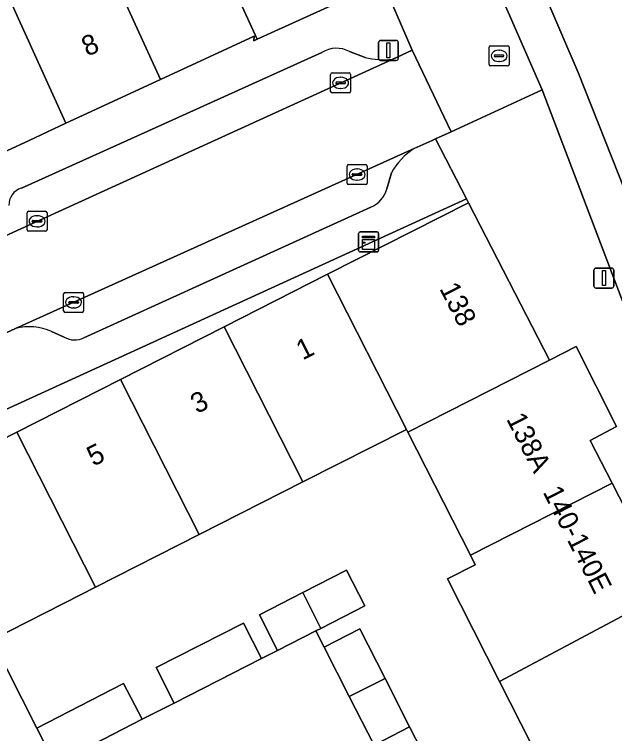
# Model space of a CAD drawing. Extents: x 161838 to 162344, y 381620 to 382160.
# Drawn here: x 162263.1 to 162293.12, y 381720.33 to 381756.3 of the extents above; entities that cross this region are included whole.
import ezdxf

# ---------------------------------------------------------------- set-up
doc = ezdxf.new("R2010")
doc.units = 0
for name, color, linetype in [('IMGEO_Erf', 7, 'Continuous'), ('IMGEO_Kast', 7, 'Continuous'), ('IMGEO_Kolk', 7, 'Continuous'), ('IMGEO_Lichtmast', 7, 'Continuous'), ('IMGEO_Muur', 7, 'Continuous'), ('IMGEO_Pand', 7, 'Continuous'), ('IMGEO_Pand_nummerreeks', 7, 'Continuous'), ('IMGEO_Parkeervlak_open', 7, 'Continuous'), ('IMGEO_Rijbaan_lokaal_open', 7, 'Continuous'), ('IMGEO_Rioolput', 7, 'Continuous'), ('IMGEO_Voetpad_gesloten', 7, 'Continuous'), ('IMGEO_Voetpad_open', 7, 'Continuous')]:
    doc.layers.add(name, color=color, linetype=linetype)

msp = doc.modelspace()

# ---------------------------------------------------------------- linework, layer by layer
at = {"layer": 'IMGEO_Erf'}
msp.add_lwpolyline([(162257.362, 381734.116), (162258.034, 381732.777), (162263.216, 381735.409), (162268.4, 381738.041), (162273.583, 381740.673), (162278.764, 381743.304), (162285.815, 381746.884), (162285.714, 381747.08)], close=True, dxfattribs=at)
msp.add_lwpolyline([(162294.839, 381708.188), (162287.364, 381722.942), (162284.765, 381728.073), (162286.145, 381728.771), (162285.9, 381729.254), (162282.773, 381735.409), (162282.703, 381735.547), (162277.522, 381732.916), (162272.339, 381730.284), (162267.155, 381727.652), (162266.431, 381727.284), (162261.972, 381725.02), (162264.216, 381720.598), (162268.56, 381722.829), (162269.48, 381721.053), (162271.092, 381721.849), (162270.183, 381723.63), (162274.547, 381725.86), (162275.456, 381724.079), (162276.257, 381724.488), (162275.348, 381726.269), (162277.53, 381727.384), (162279.712, 381728.499), (162280.621, 381726.718), (162278.416, 381725.591), (162278.172, 381725.466), (162278.584, 381724.657), (162280.367, 381725.565), (162281.634, 381723.078), (162282.86, 381720.671), (162284.086, 381718.265)], dxfattribs=at)
at = {"layer": 'IMGEO_Kast'}
for p, q in [((162280.311, 381744.497), (162280.311, 381745.338)), ((162280.311, 381745.338), (162280.311, 381744.497)), ((162280.386, 381745.422), (162281.227, 381745.422)), ((162281.227, 381745.422), (162280.386, 381745.422)), ((162281.311, 381745.347), (162281.311, 381744.506)), ((162281.311, 381744.506), (162281.311, 381745.347)), ((162281.236, 381744.422), (162280.395, 381744.422)), ((162280.395, 381744.422), (162281.236, 381744.422))]:
    msp.add_line(p, q, dxfattribs=at)
for points in [[(162280.506, 381745.212), (162281.106, 381745.212), (162281.106, 381745.127), (162280.506, 381745.127), (162280.506, 381745.212)], [(162280.506, 381745.037), (162281.106, 381745.037), (162281.106, 381744.548), (162280.506, 381744.548), (162280.506, 381745.037)]]:
    msp.add_lwpolyline(points, dxfattribs=at)
msp.add_circle((162280.59, 381744.886), 0.0377, dxfattribs=at)
for centre, start, end in [((162280.389, 381745.344), 92.4484, 184.2845), ((162280.389, 381745.344), 92.4484, 184.2845), ((162281.233, 381745.344), 2.4484, 94.2845), ((162281.233, 381745.344), 2.4484, 94.2845), ((162280.389, 381744.5), 182.4484, 274.2845), ((162280.389, 381744.5), 182.4484, 274.2845), ((162281.233, 381744.5), 272.4484, 4.2845), ((162281.233, 381744.5), 272.4484, 4.2845)]:
    msp.add_arc(centre, 0.0779, start, end, dxfattribs=at)
at = {"layer": 'IMGEO_Kolk'}
for p, q in [((162278.912, 381752.452), (162278.912, 381753.304)), ((162278.987, 381753.378), (162279.839, 381753.378)), ((162279.4, 381753.158), (162279.425, 381753.158)), ((162279.913, 381753.304), (162279.913, 381752.452)), ((162279.171, 381752.872), (162279.171, 381752.884)), ((162279.609, 381752.835), (162279.211, 381752.835)), ((162279.214, 381752.921), (162279.612, 381752.921)), ((162279.655, 381752.884), (162279.655, 381752.872)), ((162279.423, 381752.598), (162279.398, 381752.598)), ((162279.839, 381752.378), (162278.987, 381752.378)), ((162279.736, 381747.864), (162279.736, 381748.716)), ((162279.811, 381748.79), (162280.663, 381748.79)), ((162280.224, 381748.57), (162280.249, 381748.57)), ((162280.737, 381748.716), (162280.737, 381747.864)), ((162279.995, 381748.284), (162279.995, 381748.296)), ((162280.433, 381748.247), (162280.035, 381748.247)), ((162280.038, 381748.333), (162280.436, 381748.333)), ((162280.479, 381748.296), (162280.479, 381748.284)), ((162280.663, 381747.79), (162279.811, 381747.79)), ((162280.247, 381748.01), (162280.222, 381748.01)), ((162263.729, 381745.529), (162263.729, 381746.381)), ((162263.804, 381746.455), (162264.656, 381746.455)), ((162264.73, 381746.381), (162264.73, 381745.529)), ((162264.031, 381745.998), (162264.429, 381745.998)), ((162264.217, 381746.235), (162264.242, 381746.235)), ((162263.988, 381745.949), (162263.988, 381745.961)), ((162264.426, 381745.912), (162264.028, 381745.912)), ((162264.24, 381745.675), (162264.215, 381745.675)), ((162264.472, 381745.961), (162264.472, 381745.949)), ((162264.656, 381745.455), (162263.804, 381745.455)), ((162265.631, 381742.397), (162266.483, 381742.397)), ((162265.556, 381741.471), (162265.556, 381742.323)), ((162266.044, 381742.177), (162266.069, 381742.177)), ((162266.557, 381742.323), (162266.557, 381741.471)), ((162265.815, 381741.891), (162265.815, 381741.903)), ((162266.253, 381741.854), (162265.855, 381741.854)), ((162265.858, 381741.94), (162266.256, 381741.94)), ((162266.299, 381741.903), (162266.299, 381741.891)), ((162266.483, 381741.397), (162265.631, 381741.397)), ((162266.067, 381741.617), (162266.042, 381741.617))]:
    msp.add_line(p, q, dxfattribs=at)
for points in [[(162278.912, 381752.452), (162278.912, 381753.304)], [(162278.987, 381753.378), (162279.839, 381753.378)], [(162279.913, 381753.304), (162279.913, 381752.452)], [(162279.839, 381752.378), (162278.987, 381752.378)], [(162279.736, 381747.864), (162279.736, 381748.716)], [(162279.811, 381748.79), (162280.663, 381748.79)], [(162280.737, 381748.716), (162280.737, 381747.864)], [(162280.663, 381747.79), (162279.811, 381747.79)], [(162263.729, 381745.529), (162263.729, 381746.381)], [(162263.804, 381746.455), (162264.656, 381746.455)], [(162264.73, 381746.381), (162264.73, 381745.529)], [(162264.656, 381745.455), (162263.804, 381745.455)], [(162265.631, 381742.397), (162266.483, 381742.397)], [(162265.556, 381741.471), (162265.556, 381742.323)], [(162266.557, 381742.323), (162266.557, 381741.471)], [(162266.483, 381741.397), (162265.631, 381741.397)]]:
    msp.add_lwpolyline(points, dxfattribs=at)
for centre, radius, start, end in [((162278.989, 381753.302), 0.0765, 91.552, 178.448), ((162278.989, 381753.302), 0.0765, 91.552, 178.448), ((162279.837, 381753.302), 0.0765, 1.552, 88.448), ((162279.837, 381753.302), 0.0765, 1.552, 88.448), ((162279.211, 381752.881), 0.0403, 85.8775, 175.7526), ((162279.208, 381752.871), 0.0366, 178.938, 274.7102), ((162279.612, 381752.878), 0.043, 264.8664, 352.4533), ((162279.616, 381752.883), 0.0386, 1.7309, 96.639), ((162278.989, 381752.454), 0.0765, 181.552, 268.448), ((162278.989, 381752.454), 0.0765, 181.552, 268.448), ((162279.837, 381752.454), 0.0765, 271.552, 358.448), ((162279.837, 381752.454), 0.0765, 271.552, 358.448), ((162279.813, 381748.714), 0.0765, 91.552, 178.448), ((162279.813, 381748.714), 0.0765, 91.552, 178.448), ((162280.661, 381748.714), 0.0765, 1.552, 88.448), ((162280.661, 381748.714), 0.0765, 1.552, 88.448), ((162280.035, 381748.293), 0.0403, 85.8775, 175.7526), ((162280.032, 381748.283), 0.0366, 178.938, 274.7102), ((162280.436, 381748.29), 0.043, 264.8664, 352.4533), ((162280.44, 381748.295), 0.0386, 1.7309, 96.639), ((162279.813, 381747.866), 0.0765, 181.552, 268.448), ((162279.813, 381747.866), 0.0765, 181.552, 268.448), ((162280.661, 381747.866), 0.0765, 271.552, 358.448), ((162280.661, 381747.866), 0.0765, 271.552, 358.448), ((162263.806, 381746.379), 0.0765, 91.552, 178.448), ((162263.806, 381746.379), 0.0765, 91.552, 178.448), ((162264.654, 381746.379), 0.0765, 1.552, 88.448), ((162264.654, 381746.379), 0.0765, 1.552, 88.448), ((162264.028, 381745.958), 0.0403, 85.8775, 175.7526), ((162264.433, 381745.96), 0.0386, 1.7309, 96.639), ((162264.025, 381745.948), 0.0366, 178.938, 274.7102), ((162264.429, 381745.955), 0.043, 264.8664, 352.4533), ((162263.806, 381745.531), 0.0765, 181.552, 268.448), ((162263.806, 381745.531), 0.0765, 181.552, 268.448), ((162264.654, 381745.531), 0.0765, 271.552, 358.448), ((162264.654, 381745.531), 0.0765, 271.552, 358.448), ((162265.633, 381742.321), 0.0765, 91.552, 178.448), ((162265.633, 381742.321), 0.0765, 91.552, 178.448), ((162266.481, 381742.321), 0.0765, 1.552, 88.448), ((162266.481, 381742.321), 0.0765, 1.552, 88.448), ((162265.855, 381741.9), 0.0403, 85.8775, 175.7526), ((162265.852, 381741.89), 0.0366, 178.938, 274.7102), ((162266.256, 381741.897), 0.043, 264.8664, 352.4533), ((162266.26, 381741.902), 0.0386, 1.7309, 96.639), ((162265.633, 381741.473), 0.0765, 181.552, 268.448), ((162265.633, 381741.473), 0.0765, 181.552, 268.448), ((162266.481, 381741.473), 0.0765, 271.552, 358.448), ((162266.481, 381741.473), 0.0765, 271.552, 358.448)]:
    msp.add_arc(centre, radius, start, end, dxfattribs=at)
for centre, major_axis, ratio, start_param, end_param in [((162279.399, 381752.878), (-0.387, 0.002), 0.722429, 4.712389, 7.853982), ((162279.424, 381752.878), (-0.39, 0.002), 0.717154, 1.570796, 4.712389), ((162280.223, 381748.29), (-0.387, 0.002), 0.722429, 4.712389, 7.853982), ((162280.248, 381748.29), (-0.39, 0.002), 0.717154, 1.570796, 4.712389), ((162264.216, 381745.955), (-0.387, 0.002), 0.722429, 4.712389, 7.853982), ((162264.241, 381745.955), (-0.39, 0.002), 0.717154, 1.570796, 4.712389), ((162266.043, 381741.897), (-0.387, 0.002), 0.722429, 4.712389, 7.853982), ((162266.068, 381741.897), (-0.39, 0.002), 0.717154, 1.570796, 4.712389)]:
    msp.add_ellipse(centre, major_axis=major_axis, ratio=ratio, start_param=start_param, end_param=end_param, dxfattribs=at)
at = {"layer": 'IMGEO_Lichtmast'}
for p, q in [((162281.408, 381755), (162282.198, 381755)), ((162282.198, 381755), (162281.408, 381755)), ((162281.308, 381754.1), (162281.308, 381754.9)), ((162281.308, 381754.9), (162281.308, 381754.1)), ((162282.298, 381754.9), (162282.298, 381754.1)), ((162282.298, 381754.1), (162282.298, 381754.9)), ((162282.198, 381754), (162281.408, 381754)), ((162281.408, 381754), (162282.198, 381754)), ((162292.082, 381742.713), (162292.082, 381743.513)), ((162292.082, 381743.513), (162292.082, 381742.713)), ((162292.182, 381743.613), (162292.972, 381743.613)), ((162292.972, 381743.613), (162292.182, 381743.613)), ((162293.072, 381743.513), (162293.072, 381742.713)), ((162293.072, 381742.713), (162293.072, 381743.513)), ((162292.972, 381742.613), (162292.182, 381742.613)), ((162292.182, 381742.613), (162292.972, 381742.613))]:
    msp.add_line(p, q, dxfattribs=at)
for points in [[(162281.728, 381754.875), (162281.878, 381754.875), (162281.878, 381754.125), (162281.728, 381754.125), (162281.728, 381754.875)], [(162292.502, 381743.488), (162292.652, 381743.488), (162292.652, 381742.738), (162292.502, 381742.738), (162292.502, 381743.488)]]:
    msp.add_lwpolyline(points, dxfattribs=at)
for centre, start, end in [((162281.408, 381754.9), 90, 180), ((162281.408, 381754.9), 90, 180), ((162282.198, 381754.9), 0, 90), ((162282.198, 381754.9), 360, 90), ((162281.408, 381754.1), 180, 270), ((162281.408, 381754.1), 180, 270), ((162282.198, 381754.1), 270, 0), ((162282.198, 381754.1), 270, 0), ((162292.182, 381743.513), 90, 180), ((162292.182, 381743.513), 90, 180), ((162292.972, 381743.513), 0, 90), ((162292.972, 381743.513), 360, 90), ((162292.182, 381742.713), 180, 270), ((162292.182, 381742.713), 180, 270), ((162292.972, 381742.713), 270, 0), ((162292.972, 381742.713), 270, 0)]:
    msp.add_arc(centre, 0.1, start, end, dxfattribs=at)
at = {"layer": 'IMGEO_Muur'}
msp.add_lwpolyline([(162261.972, 381725.02), (162264.216, 381720.598)], dxfattribs=at)
at = {"layer": 'IMGEO_Pand'}
for points in [[(162279.982, 381757.228), (162274.96, 381768.215), (162272.802, 381767.23), (162274.881, 381762.678), (162272.292, 381761.495), (162272.402, 381761.254), (162275.235, 381755.059)], [(162265.401, 381763.985), (162265.461, 381763.881), (162270.411, 381753.052), (162275.087, 381755.22), (162275.064, 381754.981), (162275.235, 381755.059), (162272.402, 381761.254), (162272.292, 381761.495), (162270.053, 381760.473), (162267.923, 381765.137)], [(162265.461, 381763.881), (162265.401, 381763.985), (162263.22, 381762.989), (162265.353, 381758.321), (162262.824, 381757.166), (162265.676, 381750.857), (162270.411, 381753.052)], [(162262.824, 381757.166), (162260.558, 381756.131), (162260.528, 381756.197), (162260.348, 381756.591), (162258.403, 381760.85), (162255.892, 381759.703), (162260.328, 381750), (162260.94, 381748.66), (162263.829, 381750), (162265.676, 381750.857)], [(162282.773, 381735.409), (162289.867, 381739.014), (162285.815, 381746.884), (162278.764, 381743.304), (162282.703, 381735.547)], [(162277.522, 381732.916), (162282.703, 381735.547), (162278.764, 381743.304), (162273.583, 381740.673)], [(162277.522, 381732.916), (162273.583, 381740.673), (162268.4, 381738.041), (162272.339, 381730.284)], [(162282.773, 381735.409), (162285.9, 381729.254), (162292.991, 381732.858), (162291.9, 381734.993), (162293.213, 381735.693), (162291.185, 381739.692), (162289.867, 381739.014)], [(162272.339, 381730.284), (162268.4, 381738.041), (162263.216, 381735.409), (162267.155, 381727.652)], [(162267.155, 381727.652), (162263.216, 381735.409), (162258.034, 381732.777), (162261.972, 381725.02), (162266.431, 381727.284)], [(162285.9, 381729.254), (162286.145, 381728.771), (162284.765, 381728.073), (162287.364, 381722.942), (162295.769, 381727.423), (162292.991, 381732.858)], [(162277.53, 381727.384), (162278.416, 381725.591), (162280.621, 381726.718), (162279.712, 381728.499)], [(162277.53, 381727.384), (162275.348, 381726.269), (162276.257, 381724.488), (162278.172, 381725.466), (162278.416, 381725.591)], [(162296.995, 381703.932), (162305.503, 381708.242), (162301.748, 381715.79), (162303.026, 381716.487), (162300.998, 381720.448), (162299.66, 381719.808), (162295.769, 381727.423), (162287.364, 381722.942), (162294.839, 381708.188)], [(162275.456, 381724.079), (162274.547, 381725.86), (162270.183, 381723.63), (162271.092, 381721.849)], [(162281.634, 381723.078), (162280.367, 381725.565), (162278.584, 381724.657), (162279.839, 381722.192)], [(162281.634, 381723.078), (162279.839, 381722.192), (162281.087, 381719.744), (162282.86, 381720.671)], [(162269.48, 381721.053), (162268.56, 381722.829), (162264.216, 381720.598), (162265.129, 381718.797)], [(162282.292, 381717.378), (162284.086, 381718.265), (162282.86, 381720.671), (162281.087, 381719.744)]]:
    msp.add_lwpolyline(points, close=True, dxfattribs=at)
at = {"layer": 'IMGEO_Parkeervlak_open'}
for points in [[(162278.48, 381754.394), (162268.738, 381750), (162263.444, 381747.612)], [(162280.638, 381754.151), (162279.864, 381754.443)], [(162261.693, 381744.797), (162273.104, 381750), (162281.99, 381754.052)], [(162283.096, 381749.598), (162263.157, 381740.587)], [(162281.723, 381747.574), (162281.952, 381748.374)], [(162266.572, 381740.132), (162280.922, 381746.661)], [(162264.96, 381740.438), (162265.594, 381740.158)]]:
    msp.add_lwpolyline(points, dxfattribs=at)
for centre, radius, start, end in [((162279.213, 381753.25), 1.359, 61.3968, 122.6586), ((162281.598, 381757.979), 3.947, 255.9235, 275.7005), ((162285.003, 381746.669), 3.495, 123.069, 150.8009), ((162263.703, 381746.768), 0.883, 107.0794, 182.0807), ((162280.377, 381747.947), 1.397, 292.9725, 344.5048), ((162263.849, 381737.977), 2.701, 65.706, 104.8456), ((162266.106, 381741.023), 1.005, 239.3616, 297.5927)]:
    msp.add_arc(centre, radius, start, end, dxfattribs=at)
at = {"layer": 'IMGEO_Rijbaan_lokaal_open'}
msp.add_lwpolyline([(162283.096, 381749.598), (162283.985, 381750), (162284.156, 381750.078), (162284.936, 381750.434), (162282.997, 381754.511), (162281.99, 381754.052), (162273.104, 381750), (162261.693, 381744.797), (162261.55, 381744.732), (162247.431, 381738.294), (162243.964, 381736.713), (162235.317, 381732.77), (162236.144, 381731.104), (162237.315, 381728.746), (162239.995, 381729.979), (162249.532, 381734.38), (162254.36, 381736.582), (162261.517, 381739.846), (162263.157, 381740.587)], close=True, dxfattribs=at)
msp.add_lwpolyline([(162281.087, 381719.744), (162279.839, 381722.192), (162278.584, 381724.657), (162278.172, 381725.466), (162276.257, 381724.488), (162275.456, 381724.079), (162271.092, 381721.849), (162269.48, 381721.053), (162265.129, 381718.797), (162264.216, 381720.598), (162261.972, 381725.02), (162258.034, 381732.777), (162257.362, 381734.116), (162253.365, 381732.286), (162258.787, 381720.448), (162259.632, 381720.882), (162262.041, 381716.2)], dxfattribs=at)
at = {"layer": 'IMGEO_Rioolput'}
for p, q in [((162286.839, 381753.803), (162286.839, 381754.655)), ((162286.914, 381754.729), (162287.766, 381754.729)), ((162287.84, 381754.655), (162287.84, 381753.803)), ((162287.141, 381754.272), (162287.539, 381754.272)), ((162287.327, 381754.509), (162287.352, 381754.509)), ((162287.098, 381754.223), (162287.098, 381754.235)), ((162287.536, 381754.186), (162287.138, 381754.186)), ((162287.35, 381753.949), (162287.325, 381753.949)), ((162287.582, 381754.235), (162287.582, 381754.223)), ((162287.766, 381753.729), (162286.914, 381753.729))]:
    msp.add_line(p, q, dxfattribs=at)
for points in [[(162286.839, 381753.803), (162286.839, 381754.655)], [(162286.914, 381754.729), (162287.766, 381754.729)], [(162287.84, 381754.655), (162287.84, 381753.803)], [(162287.766, 381753.729), (162286.914, 381753.729)]]:
    msp.add_lwpolyline(points, dxfattribs=at)
for centre, radius, start, end in [((162286.916, 381754.653), 0.0765, 91.552, 178.448), ((162286.916, 381754.653), 0.0765, 91.552, 178.448), ((162287.764, 381754.653), 0.0765, 1.552, 88.448), ((162287.764, 381754.653), 0.0765, 1.552, 88.448), ((162287.138, 381754.232), 0.0403, 85.8775, 175.7526), ((162287.543, 381754.234), 0.0386, 1.7309, 96.639), ((162287.135, 381754.222), 0.0366, 178.938, 274.7102), ((162287.539, 381754.229), 0.043, 264.8664, 352.4533), ((162286.916, 381753.805), 0.0765, 181.552, 268.448), ((162286.916, 381753.805), 0.0765, 181.552, 268.448), ((162287.764, 381753.805), 0.0765, 271.552, 358.448), ((162287.764, 381753.805), 0.0765, 271.552, 358.448)]:
    msp.add_arc(centre, radius, start, end, dxfattribs=at)
for centre, major_axis, ratio, start_param, end_param in [((162287.326, 381754.229), (-0.387, 0.002), 0.722429, 4.712389, 7.853982), ((162287.351, 381754.229), (-0.39, 0.002), 0.717154, 1.570796, 4.712389)]:
    msp.add_ellipse(centre, major_axis=major_axis, ratio=ratio, start_param=start_param, end_param=end_param, dxfattribs=at)
at = {"layer": 'IMGEO_Voetpad_gesloten'}
for points in [[(162125.545, 381859.011), (162130.429, 381854.037), (162134.882, 381849.978), (162140.263, 381845.513), (162147.552, 381840.181), (162154.18, 381835.7), (162160.086, 381831.935), (162165.238, 381828.801), (162168.761, 381826.912), (162197.313, 381814.891), (162266.754, 381783.434), (162271.828, 381781.089), (162275.072, 381778.709), (162277.759, 381775.733), (162280.091, 381772.447), (162282.076, 381768.974), (162284.268, 381764.473), (162289.497, 381752.523), (162295.191, 381737.537), (162297.128, 381732.914), (162299.208, 381728.355), (162301.472, 381723.885)], [(162310.281, 381714.458), (162305.205, 381721.481), (162304.396, 381722.807), (162303.141, 381725.051), (162301.083, 381729.14), (162298.402, 381735.121), (162297.795, 381736.557), (162293.643, 381747.456), (162291.289, 381753.398), (162289.504, 381757.563)]]:
    msp.add_lwpolyline(points, dxfattribs=at)
at = {"layer": 'IMGEO_Voetpad_open'}
for points in [[(162276.358, 381774.78), (162277.781, 381773.055), (162280.601, 381768.553), (162282.012, 381765.641), (162284.758, 381759.63), (162281.432, 381758.111), (162282.997, 381754.511), (162284.936, 381750.434), (162289.497, 381752.523), (162284.268, 381764.473), (162282.076, 381768.974), (162280.091, 381772.447), (162277.759, 381775.733), (162275.072, 381778.709), (162271.828, 381781.089), (162266.754, 381783.434), (162197.313, 381814.891), (162168.761, 381826.912)], [(162294.11, 381761.009), (162292.955, 381759.774), (162291.89, 381758.597), (162289.504, 381757.563), (162291.289, 381753.398), (162293.643, 381747.456), (162294.53, 381747.813), (162296.479, 381743.618), (162297.084, 381743.867), (162295.356, 381747.694), (162295.14, 381748.145), (162295.76, 381748.502)], [(162281.99, 381754.052), (162282.997, 381754.511), (162281.432, 381758.111)], [(162279.982, 381757.228), (162275.235, 381755.059), (162275.064, 381754.981), (162275.087, 381755.22), (162270.411, 381753.052), (162265.676, 381750.857), (162263.829, 381750), (162260.94, 381748.66), (162256.203, 381746.464), (162251.467, 381744.268), (162251.273, 381744.178), (162251.208, 381744.32), (162246.545, 381742.19), (162245.176, 381741.571), (162239.593, 381739.047), (162232.318, 381735.731), (162232.959, 381732.091), (162235.317, 381732.77), (162243.964, 381736.713), (162243.757, 381737.167), (162247.224, 381738.748), (162247.431, 381738.294)], [(162263.444, 381747.612), (162268.738, 381750), (162278.48, 381754.394)], [(162279.864, 381754.443), (162280.638, 381754.151)], [(162295.191, 381737.537), (162289.497, 381752.523), (162284.936, 381750.434), (162284.156, 381750.078), (162285.714, 381747.08), (162285.815, 381746.884), (162289.867, 381739.014), (162291.185, 381739.692), (162293.213, 381735.693), (162291.9, 381734.993), (162292.991, 381732.858), (162295.769, 381727.423)], [(162244.58, 381727.919), (162248.264, 381729.602), (162248.945, 381729.9), (162248.81, 381730.196), (162253.365, 381732.286), (162257.362, 381734.116), (162285.714, 381747.08), (162284.156, 381750.078), (162283.985, 381750), (162283.096, 381749.598)], [(162281.952, 381748.374), (162281.723, 381747.574)], [(162280.922, 381746.661), (162266.572, 381740.132)], [(162263.157, 381740.587), (162261.517, 381739.846), (162254.36, 381736.582), (162254.569, 381736.12), (162249.738, 381733.925), (162249.532, 381734.38)], [(162265.594, 381740.158), (162264.96, 381740.438)]]:
    msp.add_lwpolyline(points, dxfattribs=at)
for centre, radius, start, end in [((162279.213, 381753.25), 1.359, 61.3968, 122.6586), ((162281.598, 381757.979), 3.947, 255.9235, 275.7005), ((162285.003, 381746.669), 3.495, 123.069, 150.8009), ((162263.703, 381746.768), 0.883, 107.0794, 182.0807), ((162280.377, 381747.947), 1.397, 292.9725, 344.5048), ((162263.849, 381737.977), 2.701, 65.706, 104.8456), ((162266.106, 381741.023), 1.005, 239.3616, 297.5927)]:
    msp.add_arc(centre, radius, start, end, dxfattribs=at)

# ---------------------------------------------------------------- texts
at = {"layer": 'IMGEO_Pand_nummerreeks'}
for s, rotation, p in [('8', 24.5341, (162266.747, 381754.18)), ('138', 297.2424, (162284.337, 381742.589)), ('1', 26.9221, (162277.515, 381738.991)), ('3', 26.9221, (162272.23, 381736.308)), ('138A', 296.9325, (162287.681, 381736.07)), ('5', 26.9221, (162267.048, 381733.676)), ('140-140E', 296.8825, (162289.506, 381732.416))]:
    msp.add_text(s, height=1, rotation=rotation, dxfattribs=at).set_placement(p)

doc.saveas('drawing.dxf')
